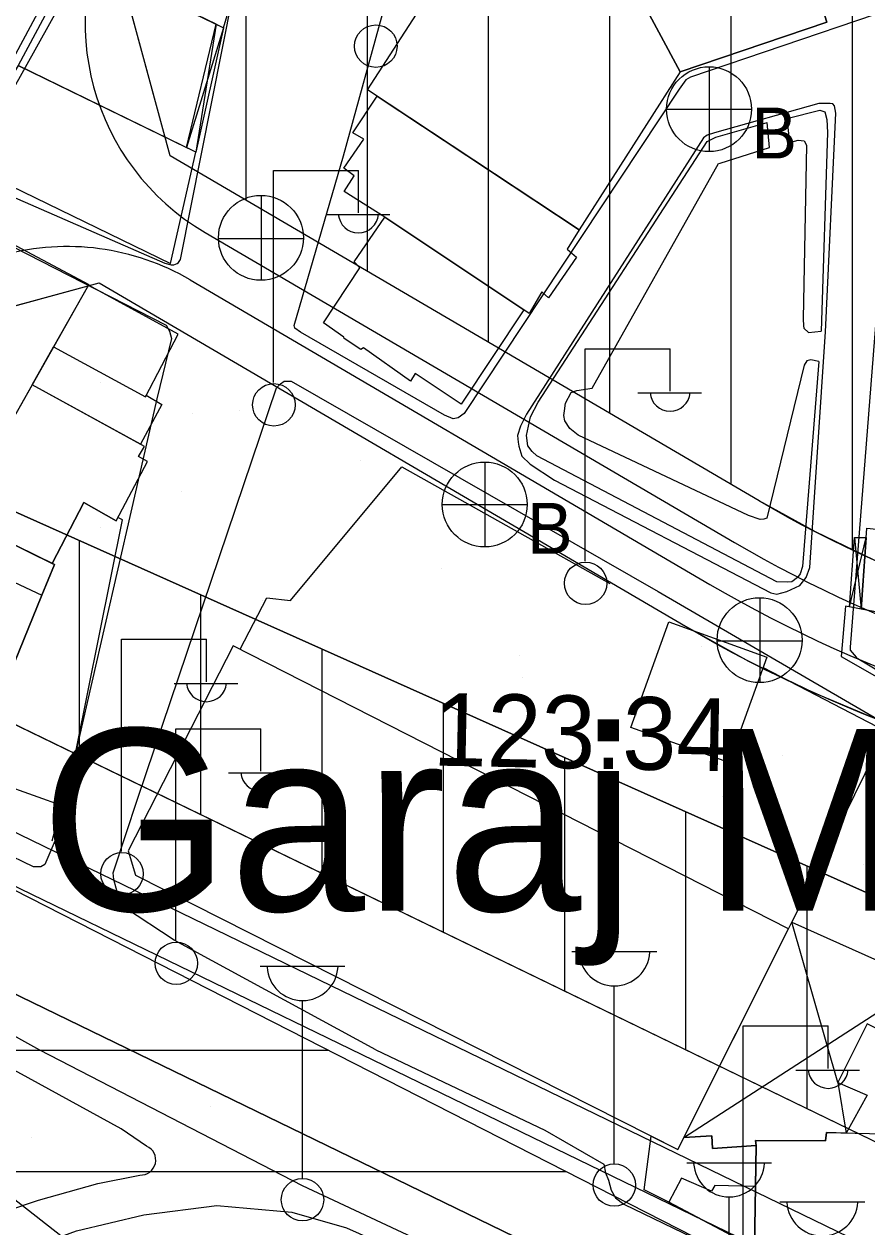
# Model space of a CAD drawing. Extents: x 417997 to 421451, y 4451742 to 4455216.
# Drawn here: x 419327.7 to 419397.1, y 4452433.3 to 4452532.5 of the extents above; entities that cross this region are included whole.
import ezdxf

# ---------------------------------------------------------------- set-up
doc = ezdxf.new("R2010")
doc.units = 0
for name, color, linetype in [('ADA', 7, 'Continuous'), ('ADAKENARI', 7, 'Continuous'), ('B_Mesken', 7, 'Continuous'), ('B_Sundurma', 7, 'Continuous'), ('B_Teras', 7, 'Continuous'), ('B_Ticari', 7, 'Continuous'), ('Default', 7, 'Continuous'), ('KALDIRIM', 7, 'Continuous'), ('O_Park_Bahce', 7, 'Continuous'), ('PL_AYA_PARK_DINLENME', 7, 'Continuous'), ('PL_AYA_REKREASYON_AL', 7, 'Continuous'), ('PL_KON_MEV_350', 7, 'Continuous'), ('S_Cad_Sok_Lambasi', 7, 'Continuous'), ('S_Elektrik_Diregi', 7, 'Continuous'), ('S_Rogar_Kapagi', 7, 'Continuous'), ('S_Rogar_Kapagi_Buski', 7, 'Continuous'), ('Sinir_Duvar_tek_tarafa_ait', 7, 'Continuous'), ('Sinir_Ist_Duvari', 7, 'Continuous'), ('SIT_TR_KULTUR', 7, 'Continuous'), ('SN_2_DERECE_KAYNAK_KORUMA', 7, 'Continuous'), ('SN_KULTUR_REKREASYON', 7, 'Continuous'), ('TR_ORTAYOGUNKONUT', 7, 'Continuous'), ('TR_PARKALANI', 7, 'Continuous'), ('Y_Bucak_Koy', 7, 'Continuous'), ('Y_Kot_Noktasi', 7, 'Continuous'), ('Yol_Kaldirim_kenari_bordurtasi', 7, 'Continuous'), ('Yol_Sose', 7, 'Continuous')]:
    doc.layers.add(name, color=color, linetype=linetype)

# ---------------------------------------------------------------- blocks, each defined once
blk = doc.blocks.new('POINT_DISPLAY')
at = {"layer": 'Default'}
blk.add_line((0, 0), (0, 0), dxfattribs=at)

msp = doc.modelspace()

# ---------------------------------------------------------------- linework, layer by layer
at = {"layer": 'ADA'}
msp.add_line((419314.859, 4452497.681), (419446.848, 4452438.634), dxfattribs=at)
msp.add_line((419314.859, 4452497.681), (419446.848, 4452438.634), dxfattribs=at)
at = {"layer": 'ADAKENARI'}
for p, q in [((419339.702, 4452521.651), (419335.951, 4452535.438)), ((419339.702, 4452521.651), (419335.951, 4452535.438)), ((419184.15, 4452521.779), (419457, 4452389.371)), ((419184.15, 4452521.779), (419457, 4452389.371)), ((419388.241, 4452493.205), (419339.702, 4452521.651)), ((419388.241, 4452493.205), (419339.702, 4452521.651)), ((419320.344, 4452507.499), (419333.848, 4452511.173)), ((419320.344, 4452507.499), (419333.848, 4452511.173)), ((419333.848, 4452511.173), (419382.173, 4452482.852)), ((419333.848, 4452511.173), (419382.173, 4452482.852)), ((419462.91, 4452408.734), (419316.34, 4452479.861)), ((419462.91, 4452408.734), (419316.34, 4452479.861))]:
    msp.add_line(p, q, dxfattribs=at)
for radius in [100, 100, 112, 112]:
    msp.add_arc((419438.803, 4452579.481), radius, 239.6276, 263.99099, dxfattribs=at)
at = {"layer": 'B_Mesken'}
for points in [[(419375.284, 4452540.613), (419371.476, 4452547.475), (419387.511, 4452551.542), (419389.379, 4452545.823), (419389.656, 4452545.925), (419393.826, 4452532.687), (419381.734, 4452528.583)], [(419381.734, 4452528.583), (419373.408, 4452515.536), (419355.954, 4452527.09), (419368.396, 4452546.322), (419371.476, 4452547.475), (419375.284, 4452540.613)], [(419337.057, 4452546.794), (419331.967, 4452538.091), (419344.08, 4452532.221), (419345.474, 4452536.847), (419344.955, 4452537.029), (419346.462, 4452541.746), (419346.098, 4452541.85)], [(419331.967, 4452538.091), (419327.155, 4452529.107), (419341.04, 4452522.331), (419343.491, 4452532.506)], [(419322.465, 4452521.152), (419339.718, 4452512.76), (419341.801, 4452521.96), (419327.155, 4452529.107)], [(419357.395, 4452516.582), (419354.03, 4452518.698), (419354.871, 4452520.007), (419354.014, 4452520.621), (419355.674, 4452523.013), (419354.748, 4452523.56), (419356.748, 4452526.564), (419373.408, 4452515.536), (419372.43, 4452513.956), (419373.197, 4452513.297), (419370.878, 4452509.934), (419370.336, 4452510.434), (419369.289, 4452508.65), (419368.843, 4452508.963)], [(419311.869, 4452502.676), (419320.212, 4452517.82), (419332.998, 4452511.052), (419324.776, 4452496.524)], [(419357.395, 4452516.582), (419368.843, 4452508.963), (419363.68, 4452501.176), (419359.886, 4452503.701), (419359.5, 4452503.068), (419355.639, 4452505.819), (419355.412, 4452505.685), (419354.035, 4452506.594), (419354.013, 4452506.708), (419352.342, 4452507.867), (419355.344, 4452512.404), (419354.871, 4452512.903)], [(419330.084, 4452505.902), (419337.663, 4452501.785), (419340.347, 4452506.95), (419332.964, 4452510.992)], [(419337.725, 4452501.905), (419339.011, 4452501.132), (419337.25, 4452497.86), (419328.306, 4452502.762), (419330.084, 4452505.902), (419337.663, 4452501.785)], [(419329.962, 4452488.032), (419332.577, 4452493.061), (419335.239, 4452491.538), (419337.831, 4452496.432), (419337.087, 4452496.841), (419337.587, 4452497.675), (419328.306, 4452502.762), (419324.776, 4452496.524), (419325.881, 4452495.978), (419324.721, 4452493.722), (419325.06, 4452493.585), (419323.763, 4452491.082), (419323.984, 4452490.96)], [(419322.715, 4452488.419), (419316.138, 4452474.821), (419323.155, 4452470.792), (419329.118, 4452485.427), (419330.166, 4452487.932), (419323.984, 4452490.96)], [(419396.664, 4452484.27), (419397.138, 4452490.95), (419410.749, 4452489.545), (419410.513, 4452486.566), (419412.522, 4452486.469), (419412.15, 4452481.34)], [(419395.362, 4452484.517), (419395.009, 4452480.365), (419407.765, 4452473.072), (419411.422, 4452472.652), (419412.15, 4452481.34)], [(419377.666, 4452474.515), (419380.799, 4452483.207), (419388.878, 4452480.295), (419385.745, 4452471.602)], [(419336.849, 4452462.332), (419381.555, 4452439.696), (419390.683, 4452457.894), (419344.901, 4452481.238), (419336.23, 4452464.321)], [(419380.816, 4452435.357), (419378.785, 4452436.359), (419379.354, 4452440.81), (419381.555, 4452439.696), (419382.054, 4452440.69), (419384.36, 4452440.817), (419384.402, 4452439.777), (419387.994, 4452440.032), (419387.942, 4452436.64), (419387.857, 4452431.623)], [(419387.994, 4452440.032), (419387.948, 4452440.431), (419393.734, 4452440.405), (419393.801, 4452441.095), (419398.536, 4452440.977), (419398.555, 4452440.248), (419397.541, 4452427.559), (419392.942, 4452429.164), (419387.857, 4452431.623)]]:
    msp.add_lwpolyline(points, close=True, dxfattribs=at)
at = {"layer": 'B_Sundurma'}
for p, q in [((419344.08, 4452532.221), (419341.04, 4452522.331)), ((419343.491, 4452532.506), (419341.801, 4452521.96)), ((419395.698, 4452484.453), (419397.083, 4452490.177)), ((419396.101, 4452490.162), (419396.664, 4452484.27)), ((419394.74, 4452445.22), (419390.956, 4452458.458)), ((419382.054, 4452440.69), (419401.93, 4452453.538)), ((419394.74, 4452445.22), (419395.428, 4452441.054))]:
    msp.add_line(p, q, dxfattribs=at)
for points in [[(419343.491, 4452532.506), (419344.08, 4452532.221), (419341.801, 4452521.96), (419341.04, 4452522.331)], [(419395.698, 4452484.453), (419396.101, 4452490.162), (419397.083, 4452490.177), (419396.664, 4452484.27)], [(419390.683, 4452457.894), (419390.956, 4452458.458), (419401.93, 4452453.538), (419399.681, 4452448.795), (419397.151, 4452450.067), (419394.74, 4452445.22), (419397.168, 4452444.189), (419395.428, 4452441.054), (419393.801, 4452441.095), (419393.734, 4452440.405), (419387.948, 4452440.431), (419387.994, 4452440.032), (419384.402, 4452439.777), (419384.36, 4452440.817), (419382.054, 4452440.69)]]:
    msp.add_lwpolyline(points, close=True, dxfattribs=at)
at = {"layer": 'B_Teras'}
for points in [[(419375.284, 4452540.613), (419381.734, 4452528.583), (419393.826, 4452532.687), (419389.656, 4452545.925)], [(419316.138, 4452474.821), (419322.715, 4452488.419), (419329.118, 4452485.427), (419323.155, 4452470.792)], [(419380.816, 4452435.357), (419387.857, 4452431.623), (419387.942, 4452436.64), (419384.596, 4452436.721), (419384.323, 4452436.27), (419381.863, 4452437.342)]]:
    msp.add_lwpolyline(points, close=True, dxfattribs=at)
at = {"layer": 'B_Ticari'}
msp.add_lwpolyline([(419323.155, 4452470.792), (419331.019, 4452467.98), (419335.759, 4452491.627), (419335.385, 4452491.815), (419335.239, 4452491.538), (419332.577, 4452493.061), (419329.962, 4452488.032), (419330.166, 4452487.932), (419329.118, 4452485.427)], close=True, dxfattribs=at)
at = {"layer": 'KALDIRIM'}
for p, q in [((419335.225, 4452542.341), (419310.163, 4452497.477)), ((419335.225, 4452542.341), (419310.163, 4452497.477)), ((419459.364, 4452397.116), (419193.186, 4452526.287)), ((419459.364, 4452397.116), (419193.186, 4452526.287)), ((419342.573, 4452515.332), (419386.218, 4452489.754)), ((419342.573, 4452515.332), (419386.218, 4452489.754)), ((419341.335, 4452511.421), (419384.196, 4452486.303)), ((419341.335, 4452511.421), (419384.196, 4452486.303)), ((419460.546, 4452400.988), (419279.241, 4452488.972)), ((419460.546, 4452400.988), (419279.241, 4452488.972))]:
    msp.add_line(p, q, dxfattribs=at)
for centre, radius, start, end in [((419352.686, 4452532.587), 20, 150.81122, 239.6276), ((419352.686, 4452532.587), 20, 150.81122, 239.6276), ((419331.223, 4452494.166), 20, 59.6276, 150.81122), ((419331.223, 4452494.166), 20, 59.6276, 150.81122), ((419438.803, 4452579.481), 104, 239.6276, 263.99099), ((419438.803, 4452579.481), 104, 239.6276, 263.99099), ((419438.803, 4452579.481), 108, 239.6276, 263.99099), ((419438.803, 4452579.481), 108, 239.6276, 263.99099)]:
    msp.add_arc(centre, radius, start, end, dxfattribs=at)
at = {"layer": 'O_Park_Bahce'}
for points in [[(419393.185, 4452504.688), (419392.526, 4452504.827), (419392.185, 4452504.737), (419391.956, 4452504.397), (419388.891, 4452491.774), (419388.641, 4452491.684), (419388.345, 4452491.662), (419387.369, 4452491.984), (419373.321, 4452498.625), (419372.641, 4452499.172), (419372.233, 4452499.787), (419372.144, 4452500.242), (419372.213, 4452500.628), (419372.284, 4452501.264), (419372.741, 4452502.126), (419373.219, 4452502.283), (419374.493, 4452502.483), (419384.897, 4452521.011), (419385.033, 4452521.056), (419389.106, 4452522.337), (419388.91, 4452524.399)], [(419390.547, 4452524.734), (419390.745, 4452522.756), (419391.473, 4452522.935), (419391.973, 4452522.888), (419392.154, 4452522.524), (419391.879, 4452508.209), (419391.922, 4452507.618), (419391.945, 4452507.436), (419392.307, 4452507.071), (419393.352, 4452507.187)]]:
    msp.add_lwpolyline(points, dxfattribs=at)
at = {"layer": 'PL_AYA_PARK_DINLENME'}
msp.add_lwpolyline([(419447.614, 4452465.934), (419446.848, 4452438.634), (419314.859, 4452497.681), (419320.344, 4452507.499), (419333.848, 4452511.173), (419382.173, 4452482.852), (419387.387, 4452479.98), (419392.746, 4452477.389), (419398.235, 4452475.086), (419403.838, 4452473.078), (419409.541, 4452471.371), (419415.326, 4452469.969), (419421.177, 4452468.876), (419427.078, 4452468.096)], close=True, dxfattribs=at)
msp.add_lwpolyline([(419447.614, 4452465.934), (419446.848, 4452438.634), (419314.859, 4452497.681), (419320.344, 4452507.499), (419333.848, 4452511.173), (419382.173, 4452482.852), (419387.387, 4452479.98), (419392.746, 4452477.389), (419398.235, 4452475.086), (419403.838, 4452473.078), (419409.541, 4452471.371), (419415.326, 4452469.969), (419421.177, 4452468.876), (419427.078, 4452468.096)], close=True, dxfattribs=at)
at = {"layer": 'PL_AYA_REKREASYON_AL'}
msp.add_line((419457, 4452389.371), (419184.15, 4452521.779), dxfattribs=at)
msp.add_line((419457, 4452389.371), (419184.15, 4452521.779), dxfattribs=at)
at = {"layer": 'PL_KON_MEV_350'}
for points in [[(419463.898, 4452481.029), (419461.577, 4452479.858), (419459.146, 4452478.933), (419456.633, 4452478.266), (419454.064, 4452477.864), (419451.467, 4452477.731), (419448.87, 4452477.868), (419428.334, 4452480.03), (419423.065, 4452480.727), (419417.841, 4452481.702), (419412.676, 4452482.954), (419407.584, 4452484.478), (419402.581, 4452486.271), (419397.68, 4452488.327), (419392.896, 4452490.641), (419388.241, 4452493.205), (419339.702, 4452521.651), (419335.951, 4452535.438), (419341.294, 4452545.002), (419357.849, 4452536.976), (419367.191, 4452550.252), (419515.874, 4452588.404)], [(419462.91, 4452408.734), (419316.34, 4452479.861), (419312.22, 4452492.957), (419314.859, 4452497.681), (419446.848, 4452438.634), (419447.614, 4452465.934), (419451.457, 4452465.731), (419455.3, 4452465.928), (419459.103, 4452466.523), (419462.822, 4452467.51), (419466.42, 4452468.878)]]:
    msp.add_lwpolyline(points, dxfattribs=at)
at = {"layer": 'S_Cad_Sok_Lambasi'}
for p, q in [((419372.811, 4452456.015), (419379.811, 4452456.015)), ((419347.107, 4452454.807), (419354.107, 4452454.807)), ((419376.311, 4452438.515), (419376.311, 4452453.19)), ((419350.607, 4452437.307), (419350.607, 4452451.982)), ((419382.277, 4452438.608), (419389.277, 4452438.608)), ((419385.777, 4452421.108), (419385.777, 4452435.784)), ((419389.957, 4452435.394), (419396.957, 4452435.394))]:
    msp.add_line(p, q, dxfattribs=at)
for centre in [(419376.311, 4452436.765), (419350.607, 4452435.557)]:
    msp.add_circle(centre, 1.75, dxfattribs=at)
for centre in [(419376.311, 4452456.119), (419350.607, 4452454.911), (419385.777, 4452438.713), (419393.457, 4452435.498)]:
    msp.add_arc(centre, 2.929, 183.298, 356.90719, dxfattribs=at)
at = {"layer": 'S_Elektrik_Diregi'}
for p, q in [((419348.209, 4452502.951), (419348.209, 4452520.451)), ((419348.209, 4452520.451), (419355.209, 4452520.451)), ((419355.209, 4452516.951), (419355.209, 4452520.451)), ((419352.549, 4452516.811), (419357.799, 4452516.811)), ((419373.906, 4452488.233), (419373.906, 4452505.733)), ((419373.906, 4452505.733), (419380.906, 4452505.733)), ((419380.906, 4452502.233), (419380.906, 4452505.733)), ((419378.246, 4452502.093), (419383.496, 4452502.093)), ((419335.684, 4452464.277), (419335.684, 4452481.777)), ((419335.684, 4452481.777), (419342.684, 4452481.777)), ((419342.684, 4452478.277), (419342.684, 4452481.777)), ((419340.024, 4452478.137), (419345.274, 4452478.137)), ((419340.166, 4452456.89), (419340.166, 4452474.39)), ((419340.166, 4452474.39), (419347.166, 4452474.39)), ((419347.166, 4452470.89), (419347.166, 4452474.39)), ((419344.506, 4452470.75), (419349.756, 4452470.75)), ((419386.946, 4452432.386), (419386.946, 4452449.886)), ((419386.946, 4452449.886), (419393.946, 4452449.886)), ((419393.946, 4452446.386), (419393.946, 4452449.886)), ((419391.286, 4452446.246), (419396.536, 4452446.246))]:
    msp.add_line(p, q, dxfattribs=at)
for centre in [(419356.646, 4452530.696), (419348.245, 4452501.115), (419373.942, 4452486.398), (419335.72, 4452462.442), (419340.202, 4452455.054)]:
    msp.add_circle(centre, 1.75, dxfattribs=at)
for centre in [(419355.21, 4452516.964), (419380.907, 4452502.246), (419342.685, 4452478.29), (419347.167, 4452470.903), (419393.947, 4452446.399)]:
    msp.add_arc(centre, 1.658, 184.83843, 355.14641, dxfattribs=at)
at = {"layer": 'S_Rogar_Kapagi'}
for p, q in [((419347.23, 4452511.36), (419347.23, 4452518.36)), ((419343.66, 4452514.825), (419350.66, 4452514.825)), ((419388.34, 4452478.176), (419388.34, 4452485.176)), ((419384.77, 4452481.641), (419391.77, 4452481.641))]:
    msp.add_line(p, q, dxfattribs=at)
for centre in [(419347.177, 4452514.888), (419388.287, 4452481.704)]:
    msp.add_circle(centre, 3.5, dxfattribs=at)
at = {"layer": 'S_Rogar_Kapagi_Buski'}
for p, q in [((419384.123, 4452528.996), (419384.123, 4452521.996)), ((419380.623, 4452525.496), (419387.623, 4452525.496)), ((419365.624, 4452496.396), (419365.624, 4452489.396)), ((419362.124, 4452492.896), (419369.124, 4452492.896))]:
    msp.add_line(p, q, dxfattribs=at)
for centre in [(419384.123, 4452525.496), (419365.624, 4452492.896)]:
    msp.add_circle(centre, 3.5, dxfattribs=at)
at = {"layer": 'Sinir_Duvar_tek_tarafa_ait'}
for points in [[(419390.547, 4452524.734), (419393.254, 4452525.428), (419393.662, 4452525.268), (419393.819, 4452524.654), (419393.884, 4452523.563), (419393.352, 4452507.187)], [(419393.185, 4452504.688), (419391.833, 4452487.77), (419391.627, 4452487.18), (419391.421, 4452486.862), (419390.943, 4452486.523), (419390.557, 4452486.502), (419389.716, 4452486.528), (419369.936, 4452496.912), (419369.55, 4452497.277), (419369.188, 4452497.733), (419369.078, 4452498.596), (419369.401, 4452500.117), (419370.041, 4452501.342), (419383.974, 4452522.826), (419384.679, 4452523.187), (419388.91, 4452524.399)], [(419345.456, 4452480.955), (419347.674, 4452485.194), (419349.604, 4452484.983), (419358.794, 4452496.009), (419375.935, 4452486.385)], [(419388.571, 4452479.441), (419398.707, 4452474.203), (419390.956, 4452458.458)]]:
    msp.add_lwpolyline(points, dxfattribs=at)
at = {"layer": 'Sinir_Ist_Duvari'}
msp.add_lwpolyline([(419330.73, 4452468.083), (419329.926, 4452465.116)], dxfattribs=at)
at = {"layer": 'SIT_TR_KULTUR'}
for p, q in [((419110.884, 4452447.891), (419352.711, 4452447.891)), ((419110.884, 4452447.891), (419352.711, 4452447.891)), ((419110.777, 4452437.891), (419372.323, 4452437.891)), ((419110.777, 4452437.891), (419372.323, 4452437.891))]:
    msp.add_line(p, q, dxfattribs=at)
at = {"layer": 'SN_2_DERECE_KAYNAK_KORUMA'}
msp.add_line((419348.109, 4452419.013), (419228.805, 4452511.827), dxfattribs=at)
msp.add_line((419348.109, 4452419.013), (419228.805, 4452511.827), dxfattribs=at)
at = {"layer": 'SN_KULTUR_REKREASYON'}
msp.add_line((419451.753, 4452397.389), (419148.754, 4452551.889), dxfattribs=at)
msp.add_line((419451.753, 4452397.389), (419148.754, 4452551.889), dxfattribs=at)
at = {"layer": 'TR_ORTAYOGUNKONUT'}
for p, q in [((419395.951, 4452489.163), (419395.951, 4452557.632)), ((419395.951, 4452489.163), (419395.951, 4452557.632)), ((419385.951, 4452494.547), (419385.951, 4452555.065)), ((419385.951, 4452494.547), (419385.951, 4452555.065)), ((419375.951, 4452500.407), (419375.951, 4452552.499)), ((419375.951, 4452500.407), (419375.951, 4452552.499)), ((419365.951, 4452506.268), (419365.951, 4452548.489)), ((419365.951, 4452506.268), (419365.951, 4452548.489)), ((419345.951, 4452517.989), (419345.951, 4452542.744)), ((419345.951, 4452517.989), (419345.951, 4452542.744)), ((419355.951, 4452512.128), (419355.951, 4452537.896)), ((419355.951, 4452512.128), (419355.951, 4452537.896)), ((419332.22, 4452472.155), (419332.22, 4452489.915)), ((419332.22, 4452472.155), (419332.22, 4452489.915)), ((419342.22, 4452467.302), (419342.22, 4452485.441)), ((419342.22, 4452467.302), (419342.22, 4452485.441)), ((419352.22, 4452462.449), (419352.22, 4452480.967)), ((419352.22, 4452462.449), (419352.22, 4452480.967)), ((419362.22, 4452457.596), (419362.22, 4452476.494)), ((419362.22, 4452457.596), (419362.22, 4452476.494)), ((419372.22, 4452452.744), (419372.22, 4452472.02)), ((419372.22, 4452452.744), (419372.22, 4452472.02)), ((419382.22, 4452447.891), (419382.22, 4452467.546)), ((419382.22, 4452447.891), (419382.22, 4452467.546)), ((419392.22, 4452443.038), (419392.22, 4452463.073)), ((419392.22, 4452443.038), (419392.22, 4452463.073))]:
    msp.add_line(p, q, dxfattribs=at)
at = {"layer": 'Yol_Kaldirim_kenari_bordurtasi'}
for points in [[(419335.648, 4452441.403), (419319.131, 4452450.439)], [(419337.753, 4452439.976), (419335.648, 4452441.403)], [(419320.32, 4452432.263), (419323.844, 4452433.847), (419328.838, 4452435.51), (419333.745, 4452436.881), (419337.199, 4452437.587)]]:
    msp.add_lwpolyline(points, dxfattribs=at)
msp.add_arc((419337.261, 4452438.832), 1.246, 267.15144, 66.7388, dxfattribs=at)
at = {"layer": 'Yol_Sose'}
for points in [[(419340.557, 4452513.092), (419348.303, 4452552.141), (419349.266, 4452561.254), (419349.177, 4452561.936), (419348.996, 4452562.118), (419345.315, 4452562.768), (419344.905, 4452562.565), (419344.676, 4452562.248), (419336.741, 4452548.364), (419321.986, 4452520.865), (419321.985, 4452520.637), (419322.302, 4452520.204), (419339.26, 4452512.801), (419339.783, 4452512.663), (419339.987, 4452512.662), (419340.283, 4452512.775), (419340.375, 4452512.865)], [(419421.124, 4452470.695), (419425.327, 4452511.84), (419426.637, 4452530.316), (419426.572, 4452531.201), (419426.278, 4452531.588), (419425.484, 4452532.023), (419408.563, 4452531.858), (419407.95, 4452531.679), (419400.355, 4452529.119), (419400.105, 4452528.893), (419399.694, 4452528.281), (419398.115, 4452511.169), (419395.744, 4452481.119), (419395.766, 4452480.869), (419396.241, 4452480.3), (419396.264, 4452480.277), (419411.746, 4452471.047), (419413.788, 4452470.518), (419415.422, 4452470.285), (419419.578, 4452470.088), (419420.441, 4452470.175), (419420.851, 4452470.287)], [(419371.374, 4452494.911), (419389.229, 4452485.598), (419389.706, 4452485.506), (419390.547, 4452485.707), (419391.595, 4452486.226), (419392.119, 4452486.86), (419392.44, 4452487.7), (419393.709, 4452507.122), (419394.565, 4452525.16), (419394.453, 4452525.774), (419394.317, 4452525.933), (419394.113, 4452525.98), (419393.181, 4452525.96), (419384.56, 4452523.538), (419383.968, 4452523.358), (419383.672, 4452523.132), (419369.074, 4452500.35), (419368.571, 4452499.352), (419368.341, 4452498.58), (419368.384, 4452498.035), (419368.452, 4452497.716), (419368.676, 4452496.875), (419369.378, 4452496.213)], [(419319.861, 4452517.667), (419339.357, 4452507.686), (419339.651, 4452507.185), (419339.808, 4452506.593), (419338.609, 4452501.619), (419332.173, 4452473.567), (419330.19, 4452465.141), (419329.365, 4452463.211), (419329.024, 4452463.008), (419328.432, 4452463.01), (419320.556, 4452466.812), (419300.375, 4452475.909), (419299.807, 4452476.161), (419299.513, 4452476.458), (419299.242, 4452477.163), (419299.017, 4452477.71), (419299.11, 4452478.3), (419300.233, 4452481.047), (419304.674, 4452490.329), (419318.814, 4452517.307), (419319.224, 4452517.601), (419319.543, 4452517.668)]]:
    msp.add_lwpolyline(points, close=True, dxfattribs=at)
for points in [[(419405.434, 4452535.926), (419382.582, 4452528.135), (419382.194, 4452527.909), (419381.668, 4452527.138), (419363.92, 4452500.386), (419363.441, 4452500.047), (419363.031, 4452499.957), (419362.316, 4452500.266), (419350.445, 4452507.107), (419349.969, 4452507.449), (419349.924, 4452507.654), (419353.996, 4452521.646), (419357.426, 4452534.14)], [(419356.642, 4452447.912), (419340.036, 4452456.968), (419335.917, 4452459.659), (419335.443, 4452460.546), (419335.04, 4452461.953), (419334.996, 4452462.52), (419337.035, 4452468.68), (419348.466, 4452502.515), (419348.785, 4452502.854), (419349.08, 4452503.057), (419349.67, 4452503.077), (419379.938, 4452485.726), (419411.994, 4452467.053), (419447.635, 4452448.866), (419449.085, 4452448.339), (419460.817, 4452449.835), (419461.089, 4452449.925), (419461.499, 4452450.377), (419460.841, 4452463.895), (419461.069, 4452464.506), (419461.751, 4452464.889), (419474.203, 4452464.614)], [(419409.533, 4452409.267), (419396.926, 4452415.431), (419387.194, 4452419.887), (419368.786, 4452428.191), (419350.595, 4452436.704), (419328.961, 4452447.897), (419318.957, 4452453.452), (419317.868, 4452453.713)], [(419356.642, 4452447.912), (419370.57, 4452441.297), (419375.449, 4452438.483), (419375.595, 4452437.761), (419375.823, 4452437.17), (419376.047, 4452436.339), (419376.408, 4452435.719), (419377.092, 4452435.199), (419394.97, 4452426.566)], [(419321.116, 4452429.011), (419331.975, 4452432.986), (419337.525, 4452434.318), (419343.544, 4452435.081), (419349.725, 4452434.535), (419354.235, 4452433.247), (419369.392, 4452426.446), (419388.346, 4452417.385), (419393.096, 4452413.346), (419398.495, 4452408.388), (419404.212, 4452404.65), (419412.83, 4452400.563), (419428.374, 4452394.475), (419431.004, 4452393.863), (419432.022, 4452394.11), (419433.808, 4452396.689), (419433.752, 4452397.89), (419433.297, 4452399.277)]]:
    msp.add_lwpolyline(points, dxfattribs=at)

# ---------------------------------------------------------------- block references
at = {"layer": 'TR_PARKALANI', "xscale": 0.1, "yscale": 0.10000000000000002}
for p in [(419333.985, 4452502.931), (419333.985, 4452502.931), (419341.577, 4452500.421), (419341.577, 4452500.421), (419345.443, 4452500.666), (419345.443, 4452500.666), (419355.417, 4452496.556), (419355.417, 4452496.556), (419340.645, 4452493.952), (419340.645, 4452493.952), (419333.952, 4452491.024), (419333.952, 4452491.024), (419362.078, 4452487.577), (419362.078, 4452487.577), (419347.306, 4452484.972), (419347.306, 4452484.972), (419368.517, 4452480.44), (419368.517, 4452480.44), (419383.51, 4452481.201), (419383.51, 4452481.201), (419368.738, 4452478.597), (419368.738, 4452478.597), (419382.421, 4452472.911), (419382.421, 4452472.911), (419390.171, 4452472.222), (419390.171, 4452472.222), (419385.243, 4452468.792), (419385.243, 4452468.792), (419396.831, 4452463.242), (419396.831, 4452463.242), (419343.031, 4452443.265), (419343.031, 4452443.265), (419328.258, 4452440.661), (419328.258, 4452440.661), (419349.691, 4452434.286), (419349.691, 4452434.286)]:
    msp.add_blockref('POINT_DISPLAY', p, dxfattribs=at)

# ---------------------------------------------------------------- texts
at = {"layer": 'S_Rogar_Kapagi_Buski'}
for p in [(419387.623, 4452521.431), (419369.124, 4452488.831)]:
    msp.add_text('B', height=4.2, dxfattribs=at).set_placement(p)
at = {"layer": 'Y_Bucak_Koy'}
msp.add_text('Santral Garaj Mahallesi', height=15, dxfattribs=at).set_placement((419259.877, 4452459.385))
at = {"layer": 'Y_Kot_Noktasi'}
msp.add_text('123.34 ', height=6, rotation=358.87031, dxfattribs=at).set_placement((419361.311, 4452471.365))

doc.saveas('drawing.dxf')
